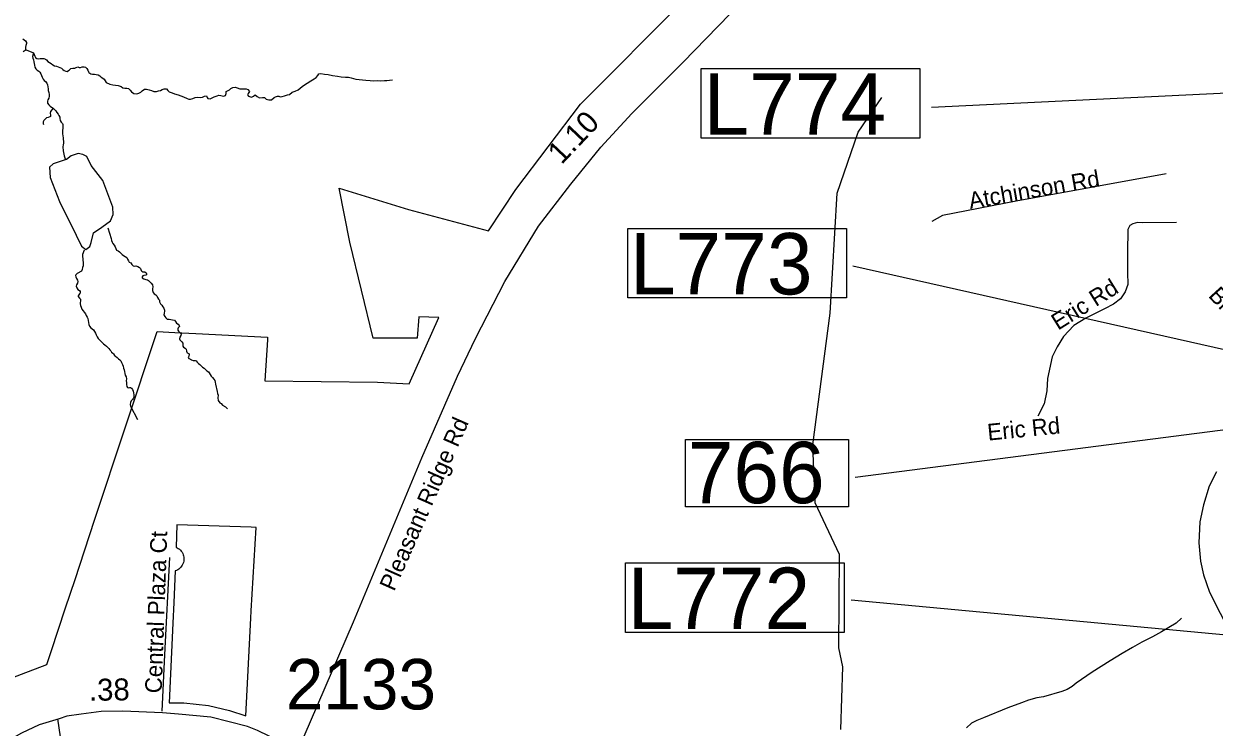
# Model space of a CAD drawing. Extents: x 1662474 to 1856135, y 779280 to 917889.
# Drawn here: x 1707768 to 1714557, y 858292 to 862304 of the extents above; entities that cross this region are included whole.
import ezdxf

# ---------------------------------------------------------------- set-up
doc = ezdxf.new("R2010")
doc.units = 0
for name, color, linetype in [('Cogo Default Point CELL', 7, 'Continuous'), ('Exist Boundary Political City Limit New', 7, 'Continuous'), ('Exist Boundary Political City Limit New Hole', 7, 'Continuous'), ('Exist Hydrographic Creek Single Shore', 7, 'Continuous'), ('Exist Hydrographic Misc Water Feature', 7, 'Continuous'), ('Exist Hydrographic Pond Under 1500 Sq Ft', 7, 'Continuous'), ('Exist Road Non-System Type 51', 7, 'Continuous'), ('Exist Road Non-System Type 51 Label', 7, 'Continuous'), ('Exist Road Primary NC Ramp 1 Lane Attributed', 7, 'Continuous'), ('Exist Road Secondary Mileage Tenths English Label', 7, 'Continuous'), ('Exist Road Secondary Structure Standard Bridge Number Label', 7, 'Continuous'), ('Exist Road Secondary Type 51 Attributed', 7, 'Continuous'), ('Exist Road Secondary Type 51 Label', 7, 'Continuous'), ('Map Preparation Boundary City Limit Buffer Line', 7, 'Continuous'), ('Prop DGN Element Guardrail', 7, 'Continuous'), ('Prop Horizontal Alignment Station Label', 7, 'Continuous')]:
    doc.layers.add(name, color=color, linetype=linetype)

msp = doc.modelspace()

# ---------------------------------------------------------------- linework, layer by layer
at = {"layer": 'Exist Boundary Political City Limit New'}
msp.add_lwpolyline([(1707609.1, 858538.1), (1707900.4, 858649.6), (1707925, 858724.2), (1708006.8, 858971.6), (1708060.6, 859134.6), (1708114.6, 859297.8), (1708174.4, 859478.8), (1708346.8, 860000), (1708528.1, 860549), (1708630.2, 860543.4), (1708750.4, 860536.8), (1709158.5, 860515.9), (1709157.8, 860500.8), (1709143.8, 860267.1), (1709786.4, 860259.6), (1709966.1, 860249.4), (1710135.2, 860628.1), (1710020.4, 860633), (1710010.9, 860510.2), (1709761.1, 860510.2), (1709627, 861057.8), (1709567.4, 861367), (1709962.4, 861244.1), (1710419.2, 861122.1), (1710573.5, 861359.5), (1710942.4, 861845.7), (1711531.5, 862434.8)], dxfattribs=at)
at = {"layer": 'Exist Boundary Political City Limit New Hole'}
msp.add_lwpolyline([(1709064.2, 859433.3), (1708640.9, 859446.7), (1708637.4, 859317.8), (1708643.1, 859315.1), (1708649.6, 859311.2), (1708655.8, 859306.6), (1708661.4, 859301.4), (1708666.4, 859295.6), (1708670.8, 859289.3), (1708674.4, 859282.6), (1708677.4, 859275.6), (1708679.5, 859268.2), (1708680.9, 859260.7), (1708681.5, 859253.1), (1708681.2, 859245.4), (1708680.2, 859237.9), (1708678.4, 859230.4), (1708675.8, 859223.2), (1708672.4, 859216.4), (1708668.4, 859209.9), (1708663.6, 859203.9), (1708658.2, 859198.4), (1708652.4, 859193.6), (1708646, 859189.3), (1708639.1, 859185.8), (1708631.2, 859183.1), (1708624.5, 859003.2), (1708619.1, 858885.9), (1708598.2, 858430.8), (1708681.2, 858429.9), (1708822, 858415.9), (1708942.1, 858387.1), (1709034.8, 858356.2), (1709063.9, 858913.7), (1709064.9, 858955), (1709093.5, 859431.6), (1709064.2, 859433.3)], dxfattribs=at)
at = {"layer": 'Exist Hydrographic Creek Single Shore'}
msp.add_line((1707781.9, 862155.6), (1707823, 862138.1), dxfattribs=at)
for points in [[(1707762.1, 862218.9), (1707770.8, 862213.1), (1707778.4, 862207.3), (1707783.9, 862197.6), (1707783.4, 862191.6), (1707780.2, 862181.1), (1707778.1, 862170.8), (1707778.6, 862160.1), (1707781.9, 862155.6)], [(1707781.9, 862155.6), (1707765.5, 862144.9)], [(1707823, 862138.1), (1707818.4, 862118.4), (1707819.9, 862107.6), (1707823, 862097.9), (1707825.6, 862087.4), (1707827.5, 862077.1), (1707830.1, 862067.2), (1707832.2, 862056.9), (1707837.2, 862047.8), (1707844, 862039.6), (1707853.5, 862033.3), (1707860.2, 862027.3), (1707865, 862018.4), (1707869, 862008.9), (1707872.9, 861998.9), (1707878.1, 861988.9), (1707884.2, 861981.4), (1707892.6, 861974.5), (1707899.9, 861965.6), (1707903.4, 861955.4), (1707906, 861944.4), (1707906.5, 861933.6), (1707907.5, 861922.8), (1707911, 861912.3), (1707913, 861901.6), (1707912.2, 861891.1), (1707911, 861880.1), (1707905.1, 861871.1), (1707902.9, 861861.9), (1707903.6, 861851.7), (1707910.4, 861842.2), (1707918.2, 861834.4), (1707927, 861828.4), (1707935.6, 861822.1)], [(1707823, 862138.1), (1707828, 862128.1), (1707831.1, 862118.9), (1707835.4, 862112.6), (1707843.5, 862106.2), (1707850.4, 862104.9), (1707861.1, 862105.5), (1707871.9, 862105.5), (1707881.9, 862105.2), (1707891.2, 862102.1), (1707898.6, 862097.6), (1707905.1, 862089.5), (1707914.4, 862082.4), (1707924.9, 862076.9), (1707933, 862070.3), (1707943, 862065.1), (1707954, 862063.2), (1707963.8, 862059.1), (1707973.6, 862055.1), (1707983.6, 862050.6), (1707990.5, 862043.6), (1707998.1, 862037.2), (1708007.5, 862033.1), (1708015.6, 862032.5), (1708023.2, 862036.8), (1708029.4, 862042), (1708037.5, 862049.6), (1708048.5, 862050.1), (1708060, 862051.2), (1708066.6, 862054.1), (1708076.2, 862058.2), (1708083.4, 862055.4), (1708091.5, 862055.4), (1708101.8, 862058.5), (1708113, 862059.1), (1708120.1, 862056.7), (1708127.8, 862049.6), (1708133.2, 862039.9), (1708137.5, 862029.1), (1708140.1, 862025.4), (1708149.8, 862019.1), (1708160.2, 862017.3), (1708171, 862016.2), (1708181.5, 862014.9), (1708191.8, 862012.3), (1708201.2, 862006.8), (1708209.4, 861999.8), (1708218.2, 861993.9), (1708218.9, 861993.4)], [(1708218.9, 861993.4), (1708225.9, 861987.6), (1708238.8, 861969.8), (1708258.1, 861959.8), (1708276.2, 861955.9), (1708291, 861954.9), (1708307.2, 861952.5), (1708322.8, 861946.7), (1708333.8, 861939.6), (1708344, 861936.5), (1708355.2, 861937.8), (1708366.2, 861935.4), (1708375.8, 861926.2), (1708382.4, 861916), (1708395.1, 861905.8), (1708413.2, 861905), (1708424.4, 861908.4), (1708435.4, 861914.7), (1708442.6, 861920.8), (1708457.6, 861930.7), (1708468.1, 861931.2), (1708483.4, 861926.5), (1708497.2, 861922.8), (1708510.1, 861917.8), (1708525.1, 861917.3), (1708537.1, 861921), (1708548.2, 861924.4), (1708556.9, 861929.9), (1708569.1, 861932.8), (1708582.9, 861932.8), (1708590.5, 861924.1), (1708597, 861916), (1708614.9, 861910.2), (1708628.5, 861904.2), (1708649.5, 861898.1), (1708664.8, 861893.4), (1708679.6, 861887.7), (1708700.1, 861877.7), (1708709.4, 861874), (1708718.5, 861873.5), (1708733, 861877.4), (1708745.5, 861884), (1708757.6, 861885.8), (1708777.6, 861884.2), (1708787.5, 861885.6), (1708799.4, 861892.1), (1708809.4, 861892.4), (1708813.8, 861884), (1708818.2, 861878.8), (1708830.9, 861876.1), (1708843.5, 861881.4), (1708854.8, 861887.4), (1708870.5, 861893.9), (1708880.2, 861896.6), (1708892.2, 861894.2), (1708906.4, 861891.9), (1708919.5, 861895.6), (1708921.6, 861906.3), (1708922.1, 861917.1), (1708929.5, 861922.3), (1708941.6, 861927), (1708949.2, 861934.9), (1708959.8, 861940.7), (1708974.1, 861942.2), (1708985.1, 861939.1), (1709000.6, 861932.8), (1709012.5, 861933.6), (1709026.6, 861933.9), (1709036.4, 861932.2), (1709045.5, 861929.6), (1709056.2, 861917.6), (1709047.6, 861907.1), (1709044, 861898.9), (1709050.2, 861891.1), (1709067.6, 861885.1), (1709078.6, 861890.3), (1709088.6, 861898.4), (1709098.8, 861889.8), (1709111.6, 861881.9), (1709129.8, 861883.2), (1709141.6, 861883.2), (1709150.5, 861874), (1709166.2, 861869.8), (1709181.5, 861871.1), (1709195.9, 861882.7), (1709203.8, 861888.2), (1709215.1, 861891.3), (1709222.1, 861891.6), (1709230.2, 861887.9), (1709241.4, 861888.4), (1709255.8, 861892.4), (1709272.2, 861898.4), (1709283.9, 861900.8), (1709299.4, 861913.4), (1709315.4, 861920.2), (1709332.6, 861928.1), (1709355.8, 861946.4), (1709369.1, 861955.1), (1709384.6, 861965.9), (1709405.1, 861977.9)], [(1709405.1, 861977.9), (1709423.5, 861989.8), (1709436.6, 861997.6), (1709444.8, 862009.4), (1709450.2, 862018.4), (1709462.6, 862020.4), (1709484.1, 862017.6), (1709504.5, 862014.2), (1709529.8, 862009.9), (1709557.9, 862005.2), (1709578, 862000.8), (1709602.2, 861998.9), (1709620.2, 861999.8), (1709635.5, 861996.6), (1709647.9, 861992.4), (1709661, 861988.9), (1709699.2, 861984.8), (1709718.5, 861982.4), (1709744.1, 861981.1), (1709762, 861979.2), (1709783.2, 861980.1), (1709803, 861979), (1709825.2, 861980.8), (1709838.9, 861981.4), (1709853.4, 861981.9), (1709870.4, 861984)], [(1707935.6, 861822.1), (1707921.2, 861803.1), (1707919.4, 861793.9), (1707921.2, 861783.2), (1707920.1, 861775.6), (1707917.2, 861772.7), (1707907.2, 861769.6), (1707898.4, 861767.4), (1707889.5, 861760.6), (1707882.9, 861752.5), (1707879.5, 861745.4), (1707879.2, 861735.2), (1707879.8, 861730.4)], [(1707935.6, 861822.1), (1707943.8, 861814.4), (1707951.1, 861807.1), (1707956.6, 861798.4), (1707963.5, 861789.5), (1707968.8, 861781.1), (1707973.1, 861770.6), (1707974.5, 861763.5), (1707976, 861752.8), (1707981, 861743.3), (1707988.4, 861735.2), (1707990.8, 861728.9), (1707991, 861717.9), (1707990.2, 861707.1), (1707988.9, 861696.9), (1707989.1, 861686.1), (1707988.9, 861676.4), (1707990.2, 861665.6), (1707992, 861654.1), (1707993.1, 861644.4), (1707994.1, 861634.1), (1707993.9, 861623.1), (1707992.4, 861612.9), (1707991.8, 861602.6), (1707992.6, 861579.2), (1707999.1, 861550.9), (1708007, 861527.6)], [(1708247.6, 861139.4), (1708265.8, 861079.1), (1708269.2, 861068.8), (1708272.6, 861058.6), (1708276.5, 861050.2), (1708283.4, 861041.8), (1708289.6, 861032.6), (1708292.9, 861021.8), (1708296.5, 861013.2), (1708305.6, 861008.4), (1708313.9, 861003.4), (1708322, 860996.1), (1708329, 860988.8), (1708337.1, 860982.4), (1708346.9, 860976.4), (1708355, 860970.1), (1708360.2, 860961.8), (1708365, 860951.5), (1708369.5, 860944.7), (1708378.6, 860939.7), (1708384.4, 860931.3), (1708392.9, 860923.4), (1708397.8, 860922.1), (1708407.8, 860922.6), (1708418, 860920.2), (1708427.8, 860914.8), (1708434.5, 860907.9), (1708437.8, 860897.4), (1708440.9, 860892.4), (1708447.4, 860889.6), (1708458.8, 860889.1), (1708466, 860884.1), (1708467.9, 860880.1), (1708467.9, 860873), (1708463.6, 860870.4), (1708452.4, 860868.3), (1708446.9, 860866.8), (1708443.2, 860860.7), (1708444.2, 860855.7), (1708452.9, 860848.9), (1708463.6, 860845.8), (1708473.9, 860843.1), (1708479.8, 860838.9), (1708487.6, 860831.3), (1708495.4, 860823.9), (1708501.5, 860815.3), (1708504.1, 860804), (1708502.8, 860792.7), (1708502.2, 860781.9), (1708505.6, 860771.4), (1708512.5, 860763.9), (1708521.4, 860758.3), (1708526.1, 860751.8), (1708530.4, 860742.1), (1708536.9, 860733.7), (1708542.1, 860727.4), (1708543, 860717.6), (1708547.4, 860706.6), (1708555, 860699), (1708561.6, 860690.4), (1708566.2, 860681.2), (1708571.2, 860671.2), (1708571.2, 860664.6), (1708568.4, 860653.9), (1708567.4, 860643.9), (1708572.6, 860634.8), (1708578.4, 860626.1), (1708586.8, 860618.7), (1708596.5, 860618.4), (1708606.5, 860616.9), (1708617.2, 860615.3), (1708627.1, 860612.7), (1708632.8, 860605.1), (1708639.2, 860596.7), (1708648.1, 860590.6), (1708654.8, 860582.5), (1708656.6, 860576.7), (1708649.5, 860569.4), (1708645.9, 860563.1), (1708647.1, 860556.8), (1708650.8, 860550.2), (1708657.9, 860543.6), (1708665, 860534.8), (1708663.4, 860526.6), (1708658.6, 860516.4), (1708656.6, 860507.9), (1708658.4, 860500.9), (1708661.9, 860496.7), (1708670.2, 860490.6), (1708674.4, 860482), (1708674.4, 860471.8), (1708675, 860464.4), (1708679.4, 860458.6), (1708688.4, 860453.4), (1708693.6, 860447.3), (1708696, 860436.8), (1708699.1, 860427.6), (1708709.4, 860422.7), (1708710.6, 860417.7), (1708709.4, 860408.8)], [(1708113, 861013.4), (1708103.6, 860987.7), (1708103.6, 860976.4), (1708104.1, 860964.1), (1708104.4, 860953.3), (1708106.8, 860944.1), (1708107.8, 860934.4), (1708106.2, 860923.4), (1708103.4, 860913.2), (1708100.8, 860902.2), (1708096.5, 860892.4), (1708073.4, 860880.1), (1708064.8, 860872.5), (1708062.9, 860867.8), (1708065.2, 860860.2), (1708069.8, 860850.4), (1708074.8, 860841.8), (1708076.6, 860833.4), (1708074.2, 860825), (1708069, 860815.8), (1708066.1, 860808.2), (1708070.8, 860798.5), (1708077.1, 860789.1), (1708085.2, 860781.9), (1708089.1, 860776.4), (1708089.1, 860768.1), (1708085.2, 860762.8), (1708078.6, 860753.1), (1708078.1, 860747.6), (1708086, 860739.4), (1708091, 860732.4), (1708091.8, 860723.7), (1708089.1, 860712.7), (1708088.9, 860707.1), (1708091.8, 860696.9), (1708095.2, 860686.7), (1708099.9, 860676.4), (1708106, 860667.2), (1708113, 860658.6), (1708119.4, 860649.4), (1708124.4, 860640), (1708129.9, 860630.8), (1708133.5, 860622.1), (1708135.4, 860610.8), (1708136.9, 860599.8), (1708139.2, 860589.6), (1708143, 860578.8), (1708149.8, 860570.4), (1708157.9, 860563.9), (1708166, 860557.6), (1708171.9, 860549.2), (1708177.1, 860538.9), (1708181.8, 860528.9), (1708186.8, 860519.2), (1708192.9, 860509.8), (1708200.1, 860501.1), (1708207, 860494.1), (1708214.6, 860486.4), (1708223.2, 860479.4), (1708231.1, 860472.8), (1708239.2, 860465.7), (1708247.4, 860458.4), (1708252.4, 860451.2), (1708258.5, 860444.4), (1708263.8, 860438.9), (1708269.2, 860430.2), (1708275.5, 860425.6), (1708280.8, 860421.1), (1708285, 860412.2), (1708290.5, 860407.4), (1708299.9, 860401.1), (1708308, 860393.8), (1708316.1, 860386.9), (1708321.8, 860380.9), (1708326.4, 860371.5), (1708330.9, 860361.5), (1708334.2, 860350.5), (1708337.8, 860339.4), (1708340.6, 860329.2), (1708342.1, 860319.8), (1708344.5, 860309.2), (1708347.1, 860299.1), (1708351.6, 860289.3), (1708354, 860278.8), (1708352.9, 860268.1), (1708353.2, 860257.8), (1708354.5, 860247.1), (1708355.9, 860235.8), (1708359.8, 860229.8), (1708364, 860227.4), (1708371, 860229.5), (1708377.6, 860230.3), (1708382.4, 860226.4), (1708388.4, 860217.9), (1708392.5, 860208.8), (1708394.1, 860198), (1708395.8, 860186.7), (1708395.5, 860174.9), (1708391.5, 860165.8), (1708388.1, 860161)], [(1708709.4, 860408.8), (1708706.5, 860399.8), (1708710.4, 860394.3), (1708718.5, 860390.4), (1708725.6, 860387.5), (1708733.5, 860383.6), (1708744.8, 860384.3), (1708750.5, 860381.7), (1708756.9, 860373.3), (1708764.5, 860366.5), (1708772.9, 860360.8), (1708779.1, 860353.9), (1708787, 860345.8), (1708796.8, 860340), (1708805.4, 860332.6), (1708813, 860325.3), (1708820.9, 860318.4), (1708825.9, 860312.9), (1708830.4, 860302.8), (1708836.9, 860294.1), (1708845.2, 860285.9), (1708851.9, 860277.2), (1708857.1, 860268.6), (1708860.2, 860258.9), (1708861.5, 860248.1), (1708871.5, 860205.9), (1708872.6, 860195.4), (1708876.5, 860185.1), (1708875, 860169.9), (1708877.2, 860155.8), (1708885.8, 860141.8), (1708893, 860138.7), (1708902, 860127.9), (1708919.2, 860119), (1708930, 860108)], [(1708388.1, 860161), (1708380.5, 860153.4), (1708376, 860143.7), (1708375, 860132.9), (1708376.8, 860122.7), (1708417, 860046.1)]]:
    msp.add_lwpolyline(points, dxfattribs=at)
at = {"layer": 'Exist Hydrographic Misc Water Feature'}
for points in [[(1712428.1, 858278), (1712439.2, 858635.5), (1712416.1, 858744.3), (1712420.1, 859276), (1712282.1, 859571), (1712268.1, 859902.8), (1712367.1, 860652.5), (1712407.1, 861337.7), (1712527.1, 861686.5), (1712662.2, 861883.9)], [(1714370.5, 858912.9), (1714340.4, 858885.6), (1714256.1, 858835.7), (1714205.9, 858808), (1714143.8, 858776.4), (1714091.7, 858746.3), (1714033.2, 858712.1), (1713963.2, 858670.9), (1713860.9, 858604.9), (1713770.8, 858543.5), (1713746.5, 858523.5), (1713718.5, 858506), (1713688.2, 858496), (1713584.2, 858464.5), (1713546.2, 858458.6), (1713497.8, 858444.9), (1713458, 858430.9), (1713379.6, 858401.3), (1713241.5, 858345.9), (1713203.5, 858330.3), (1713173.3, 858314.5), (1713145.4, 858288)]]:
    msp.add_lwpolyline(points, dxfattribs=at)
at = {"layer": 'Exist Hydrographic Pond Under 1500 Sq Ft'}
msp.add_lwpolyline([(1708010.7, 861529.6), (1707935.3, 861504.5), (1707914.7, 861486.2), (1707919.3, 861426.8), (1707971.8, 861289.8), (1708067.8, 861098), (1708097.5, 861036.4), (1708122.6, 861015.8), (1708145.5, 861034.1), (1708152.3, 861056.9), (1708166, 861111.7), (1708214, 861143.7), (1708262, 861180.2), (1708278, 861216.7), (1708275.7, 861257.8), (1708218.6, 861410.8), (1708152.3, 861495.3), (1708127.2, 861547.8), (1708104.4, 861559.3), (1708079.2, 861563.8), (1708038.1, 861550.1), (1708011.1, 861529.9)], dxfattribs=at)
at = {"layer": 'Exist Road Non-System Type 51'}
for points in [[(1714284.1, 861447.6), (1713427.9, 861292.5), (1713007.4, 861211.4), (1712947.8, 861175.4)], [(1714342.5, 861170.7), (1714149, 861169.1), (1714120.6, 861169.9), (1714093.4, 861163.9), (1714076.9, 861153.1), (1714065.4, 861130.2), (1714064.2, 861098.2), (1714063.2, 861032.4), (1714063.2, 860885.7), (1714065.4, 860816.7), (1714049.9, 860774.9), (1714022.9, 860734.5), (1713982.6, 860704.6), (1713932, 860678.9), (1713824.6, 860625), (1713755.9, 860582.2), (1713697.6, 860520.6), (1713661.1, 860460.8), (1713633.9, 860404.6), (1713607.4, 860280.7), (1713601.9, 860210.6), (1713587.4, 860135.9), (1713551.9, 860066)], [(1708557, 858383.1), (1708573, 858705.1), (1708600.6, 859260)], [(1707959.9, 858339.5), (1708063.1, 857647.4), (1708057.9, 857562.9)]]:
    msp.add_lwpolyline(points, dxfattribs=at)
at = {"layer": 'Exist Road Primary NC Ramp 1 Lane Attributed'}
msp.add_lwpolyline([(1714571, 859748.1), (1714529.4, 859666.8), (1714496, 859560.6), (1714475.2, 859462.7), (1714468.9, 859344), (1714479, 859238.4), (1714496.5, 859160), (1714531.3, 859062.5), (1714651.5, 858821.5)], dxfattribs=at)
at = {"layer": 'Exist Road Secondary Structure Standard Bridge Number Label'}
msp.add_line((1715034.9, 860041.4), (1712509.3, 859716.4), dxfattribs=at)
msp.add_lwpolyline([(1711542.3, 859933.6), (1712471.3, 859933.6), (1712471.3, 859549.5), (1711542.3, 859549.5)], close=True, dxfattribs=at)
at = {"layer": 'Exist Road Secondary Type 51 Attributed'}
for points in [[(1709324.6, 858143.7), (1709649.5, 858892.8), (1710038.6, 859829), (1710242.6, 860293.9), (1710344.1, 860508.8), (1710512.4, 860833.3), (1710703, 861149.8), (1710888.1, 861388.9), (1711059.8, 861600.6), (1711235.7, 861791.7), (1711526.1, 862082.9), (1712065.2, 862637.9), (1712248.7, 862830.5), (1712482.2, 863050.3)], [(1709324.6, 858143.7), (1709253.2, 858192), (1709168.6, 858241.4), (1709101.9, 858272.8), (1709044.3, 858295.9), (1708834.9, 858348.9), (1708651.3, 858366.7), (1708559.5, 858373.3), (1708333.3, 858382.2), (1708209.6, 858380.3), (1708095.8, 858365.8), (1708013.4, 858354.5), (1707970.2, 858340.2), (1707855.5, 858304.4), (1707755.3, 858258.5), (1707677.5, 858214.5), (1707605.9, 858167.5), (1707468.6, 858050.6)]]:
    msp.add_lwpolyline(points, dxfattribs=at)
at = {"layer": 'Map Preparation Boundary City Limit Buffer Line'}
for points in [[(1707609.1, 858538.1), (1707900.4, 858649.6), (1707925, 858724.2), (1708006.8, 858971.6), (1708060.6, 859134.6), (1708114.6, 859297.8), (1708174.4, 859478.8), (1708346.8, 860000), (1708528.1, 860549), (1708630.2, 860543.4), (1708750.4, 860536.8), (1709158.5, 860515.9), (1709157.8, 860500.8), (1709143.8, 860267.1), (1709786.4, 860259.6), (1709966.1, 860249.4), (1710135.2, 860628.1), (1710020.4, 860633), (1710010.9, 860510.2), (1709761.1, 860510.2), (1709627, 861057.8), (1709567.4, 861367), (1709962.4, 861244.1), (1710419.2, 861122.1), (1710573.5, 861359.5), (1710942.4, 861845.7), (1711531.5, 862434.8)], [(1709064.2, 859433.3), (1708640.9, 859446.7), (1708637.4, 859317.8), (1708643.1, 859315.1), (1708649.6, 859311.2), (1708655.8, 859306.6), (1708661.4, 859301.4), (1708666.4, 859295.6), (1708670.8, 859289.3), (1708674.4, 859282.6), (1708677.4, 859275.6), (1708679.5, 859268.2), (1708680.9, 859260.7), (1708681.5, 859253.1), (1708681.2, 859245.4), (1708680.2, 859237.9), (1708678.4, 859230.4), (1708675.8, 859223.2), (1708672.4, 859216.4), (1708668.4, 859209.9), (1708663.6, 859203.9), (1708658.2, 859198.4), (1708652.4, 859193.6), (1708646, 859189.3), (1708639.1, 859185.8), (1708631.2, 859183.1), (1708624.5, 859003.2), (1708619.1, 858885.9), (1708598.2, 858430.8), (1708681.2, 858429.9), (1708822, 858415.9), (1708942.1, 858387.1), (1709034.8, 858356.2), (1709063.9, 858913.7), (1709064.9, 858955), (1709093.5, 859431.6), (1709064.2, 859433.3)]]:
    msp.add_lwpolyline(points, dxfattribs=at)
at = {"layer": 'Prop Horizontal Alignment Station Label'}
for p, q in [((1715403.6, 861947.1), (1712945.8, 861826)), ((1715081.8, 860339), (1712496.6, 860921)), ((1714913.6, 858789.8), (1712487.7, 859016.4))]:
    msp.add_line(p, q, dxfattribs=at)
for points in [[(1711632.2, 862048.6), (1712879.1, 862048.6), (1712879.1, 861651.9), (1711632.2, 861651.9)], [(1711212.9, 861137.3), (1712459.8, 861137.3), (1712459.8, 860740.6), (1711212.9, 860740.6)], [(1711199.4, 859228.8), (1712446.2, 859228.8), (1712446.2, 858832.1), (1711199.4, 858832.1)]]:
    msp.add_lwpolyline(points, close=True, dxfattribs=at)

# ---------------------------------------------------------------- texts
at = {"layer": 'Cogo Default Point CELL'}
msp.add_text('2133', height=288, dxfattribs=at).set_placement((1709262.4, 858393))
at = {"layer": 'Exist Road Non-System Type 51 Label'}
for s, rotation, p in [('Atchinson Rd', 9.90446, (1713165.6, 861247.3)), ('Eric Rd', 32.02029, (1713666.6, 860553.1)), ('Brigham Rd', 312.4202, (1714519.5, 860750.6)), ('Brigham Rd', 312.4202, (1714519.5, 860750.6)), ('Eric Rd', 5.7113, (1713268.1, 859926.2)), ('Central Plaza Ct', 87.9891, (1708554.4, 858483.9)), ('Central Plaza Ct', 87.9891, (1708554.4, 858483.9))]:
    msp.add_text(s, height=95, rotation=rotation, dxfattribs=at).set_placement(p)
at = {"layer": 'Exist Road Secondary Mileage Tenths English Label'}
msp.add_text('1.10', height=125, rotation=46.5127, dxfattribs=at).set_placement((1710835, 861496.9))
at = {"layer": 'Exist Road Secondary Structure Standard Bridge Number Label'}
msp.add_text('766', height=350, dxfattribs=at).set_placement((1711554.9, 859569.3))
at = {"layer": 'Exist Road Secondary Type 51 Label'}
msp.add_text('Pleasant Ridge Rd', height=95, rotation=66.18039, dxfattribs=at).set_placement((1709880.2, 859062.5))
at = {"layer": 'Prop DGN Element Guardrail'}
msp.add_text('.38', height=125, rotation=0.86805, dxfattribs=at).set_placement((1708141, 858441.8))
at = {"layer": 'Prop Horizontal Alignment Station Label'}
for s, p in [('L774', (1711644.7, 861671.7)), ('L773', (1711225.4, 860760.4)), ('L772', (1711211.9, 858851.9))]:
    msp.add_text(s, height=350, dxfattribs=at).set_placement(p)

doc.saveas('drawing.dxf')
